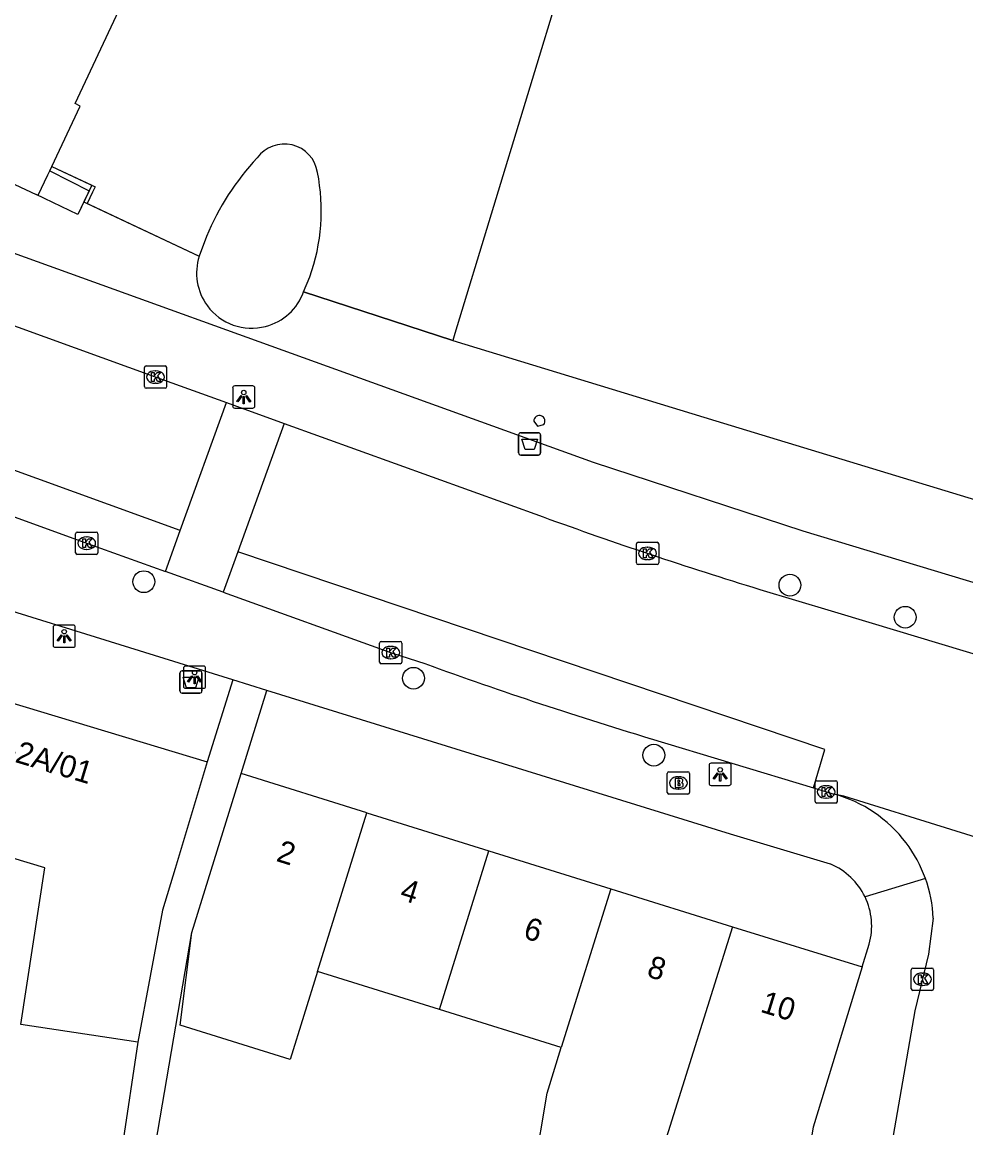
# Model space of a CAD drawing. Extents: x 159822 to 160765, y 380693 to 381634.
# Drawn here: x 160040.82 to 160083.19, y 381068.56 to 381118.18 of the extents above; entities that cross this region are included whole.
import ezdxf

# ---------------------------------------------------------------- set-up
doc = ezdxf.new("R2010")
doc.units = 0
for name, color, linetype in [('IMGEO_Afvalbak', 7, 'Continuous'), ('IMGEO_Boom', 7, 'Continuous'), ('IMGEO_Brandkraan', 7, 'Continuous'), ('IMGEO_Hek', 7, 'Continuous'), ('IMGEO_Kolk', 7, 'Continuous'), ('IMGEO_Lichtpunt', 7, 'Continuous'), ('IMGEO_Muur', 7, 'Continuous'), ('IMGEO_Pand', 7, 'Continuous'), ('IMGEO_Pand_nummerreeks', 7, 'Continuous'), ('IMGEO_Rijbaan_lokaal_open', 7, 'Continuous'), ('IMGEO_Voetpad_op_trap', 7, 'Continuous'), ('IMGEO_Voetpad_open', 7, 'Continuous')]:
    doc.layers.add(name, color=color, linetype=linetype)

msp = doc.modelspace()

# ---------------------------------------------------------------- linework, layer by layer
at = {"layer": 'IMGEO_Afvalbak'}
for p, q in [((160063.207, 381099.755), (160063.997, 381099.755)), ((160063.997, 381099.755), (160063.207, 381099.755)), ((160063.107, 381098.855), (160063.107, 381099.655)), ((160063.107, 381099.655), (160063.107, 381098.855)), ((160064.097, 381099.655), (160064.097, 381098.855)), ((160064.097, 381098.855), (160064.097, 381099.655)), ((160063.997, 381098.755), (160063.207, 381098.755)), ((160063.207, 381098.755), (160063.997, 381098.755)), ((160047.905, 381088.168), (160047.905, 381088.968)), ((160047.905, 381088.968), (160047.905, 381088.168)), ((160048.005, 381089.068), (160048.795, 381089.068)), ((160048.795, 381089.068), (160048.005, 381089.068)), ((160048.895, 381088.968), (160048.895, 381088.168)), ((160048.895, 381088.168), (160048.895, 381088.968)), ((160048.795, 381088.068), (160048.005, 381088.068)), ((160048.005, 381088.068), (160048.795, 381088.068))]:
    msp.add_line(p, q, dxfattribs=at)
for points in [[(160063.25, 381099.469), (160063.954, 381099.469), (160063.805, 381098.999), (160063.399, 381098.999), (160063.25, 381099.469)], [(160048.048, 381088.782), (160048.752, 381088.782), (160048.603, 381088.312), (160048.197, 381088.312), (160048.048, 381088.782)]]:
    msp.add_lwpolyline(points, dxfattribs=at)
for centre, start, end in [((160063.207, 381099.655), 90, 180), ((160063.207, 381099.655), 90, 180), ((160063.997, 381099.655), 0, 90), ((160063.997, 381099.655), 360, 90), ((160063.207, 381098.855), 180, 270), ((160063.207, 381098.855), 180, 270), ((160063.997, 381098.855), 270, 0), ((160063.997, 381098.855), 270, 0), ((160048.005, 381088.968), 90, 180), ((160048.005, 381088.968), 90, 180), ((160048.795, 381088.968), 0, 90), ((160048.795, 381088.968), 360, 90), ((160048.005, 381088.168), 180, 270), ((160048.005, 381088.168), 180, 270), ((160048.795, 381088.168), 270, 0), ((160048.795, 381088.168), 270, 0)]:
    msp.add_arc(centre, 0.1, start, end, dxfattribs=at)
at = {"layer": 'IMGEO_Boom'}
for centre in [(160046.283, 381093.07), (160075.288, 381092.917), (160080.463, 381091.475), (160058.39, 381088.738), (160069.179, 381085.285)]:
    msp.add_circle(centre, 0.489, dxfattribs=at)
at = {"layer": 'IMGEO_Brandkraan'}
for p, q in [((160069.782, 381083.612), (160069.782, 381084.464)), ((160069.857, 381084.538), (160070.709, 381084.538)), ((160070.27, 381084.318), (160070.295, 381084.318)), ((160070.783, 381084.464), (160070.783, 381083.612)), ((160070.709, 381083.538), (160069.857, 381083.538)), ((160070.293, 381083.758), (160070.268, 381083.758))]:
    msp.add_line(p, q, dxfattribs=at)
for points in [[(160069.782, 381083.612), (160069.782, 381084.464)], [(160069.857, 381084.538), (160070.709, 381084.538)], [(160070.783, 381084.464), (160070.783, 381083.612)], [(160070.13, 381084.238), (160070.13, 381083.838), (160070.343, 381083.838)], [(160070.361, 381084.238), (160070.13, 381084.238)], [(160070.309, 381084.157), (160070.255, 381084.157), (160070.255, 381084.081)], [(160070.255, 381084.081), (160070.308, 381084.081)], [(160070.317, 381084.005), (160070.255, 381084.005), (160070.255, 381083.924)], [(160070.255, 381083.924), (160070.317, 381083.924)], [(160070.709, 381083.538), (160069.857, 381083.538)]]:
    msp.add_lwpolyline(points, dxfattribs=at)
for centre, radius, start, end in [((160069.859, 381084.462), 0.0765, 91.552, 178.448), ((160069.859, 381084.462), 0.0765, 91.552, 178.448), ((160070.707, 381084.462), 0.0765, 1.552, 88.448), ((160070.707, 381084.462), 0.0765, 1.552, 88.448), ((160070.31, 381084.119), 0.0379, 267.8285, 90.9355), ((160070.318, 381083.964), 0.0404, 269.8759, 90.5077), ((160070.349, 381084.089), 0.251, 268.6676, 293.5347), ((160070.365, 381084.093), 0.145, 59.4692, 91.5367), ((160070.39, 381084.14), 0.0922, 285.5137, 58.1501), ((160070.395, 381083.948), 0.105, 301.3115, 78.989), ((160069.859, 381083.614), 0.0765, 181.552, 268.448), ((160069.859, 381083.614), 0.0765, 181.552, 268.448), ((160070.707, 381083.614), 0.0765, 271.552, 358.448), ((160070.707, 381083.614), 0.0765, 271.552, 358.448)]:
    msp.add_arc(centre, radius, start, end, dxfattribs=at)
for centre, major_axis, ratio, start_param, end_param in [((160070.269, 381084.038), (-0.387, 0.002), 0.722429, 4.712389, 7.853982), ((160070.294, 381084.038), (-0.39, 0.002), 0.717154, 1.570796, 4.712389)]:
    msp.add_ellipse(centre, major_axis=major_axis, ratio=ratio, start_param=start_param, end_param=end_param, dxfattribs=at)
at = {"layer": 'IMGEO_Hek'}
for points in [[(160042.152, 381111.703), (160044.097, 381110.791)], [(160044.097, 381110.791), (160043.983, 381110.55)], [(160043.983, 381110.55), (160043.745, 381110.048), (160048.77, 381107.679)], [(160049.096, 381108.556), (160048.77, 381107.679)], [(160053.458, 381106.085), (160053.729, 381106.748)], [(160060.154, 381103.895), (160053.458, 381106.085)]]:
    msp.add_lwpolyline(points, dxfattribs=at)
for centre, radius, start, end in [((160052.591, 381111.209), 1.505, 8.8558, 144.0806), ((160060.062, 381103.995), 11.877, 137.0223, 157.4189), ((160045.583, 381109.713), 8.669, 339.9985, 11.4954), ((160051.118, 381106.92), 2.467, 162.0915, 216.5243), ((160051.149, 381106.904), 2.45, 284.1953, 340.4722), ((160051.117, 381106.902), 2.456, 216.1848, 284.9328)]:
    msp.add_arc(centre, radius, start, end, dxfattribs=at)
at = {"layer": 'IMGEO_Kolk'}
for p, q in [((160046.308, 381101.828), (160046.308, 381102.68)), ((160046.383, 381102.754), (160047.235, 381102.754)), ((160047.309, 381102.68), (160047.309, 381101.828)), ((160046.796, 381102.534), (160046.821, 381102.534)), ((160047.235, 381101.754), (160046.383, 381101.754)), ((160046.819, 381101.974), (160046.794, 381101.974)), ((160043.295, 381095.298), (160044.147, 381095.298)), ((160043.22, 381094.372), (160043.22, 381095.224)), ((160043.708, 381095.078), (160043.733, 381095.078)), ((160044.221, 381095.224), (160044.221, 381094.372)), ((160068.396, 381093.915), (160068.396, 381094.767)), ((160068.471, 381094.841), (160069.323, 381094.841)), ((160069.397, 381094.767), (160069.397, 381093.915)), ((160044.147, 381094.298), (160043.295, 381094.298)), ((160043.731, 381094.518), (160043.706, 381094.518)), ((160068.884, 381094.621), (160068.909, 381094.621)), ((160069.323, 381093.841), (160068.471, 381093.841)), ((160068.907, 381094.061), (160068.882, 381094.061)), ((160056.868, 381089.462), (160056.868, 381090.314)), ((160056.943, 381090.388), (160057.795, 381090.388)), ((160057.869, 381090.314), (160057.869, 381089.462)), ((160057.356, 381090.168), (160057.381, 381090.168)), ((160057.795, 381089.388), (160056.943, 381089.388)), ((160057.379, 381089.608), (160057.354, 381089.608)), ((160076.414, 381083.208), (160076.414, 381084.06)), ((160076.489, 381084.134), (160077.341, 381084.134)), ((160076.902, 381083.914), (160076.927, 381083.914)), ((160077.415, 381084.06), (160077.415, 381083.208)), ((160076.925, 381083.354), (160076.9, 381083.354)), ((160077.341, 381083.134), (160076.489, 381083.134)), ((160080.736, 381074.802), (160080.736, 381075.654)), ((160080.811, 381075.728), (160081.663, 381075.728)), ((160081.224, 381075.508), (160081.249, 381075.508)), ((160081.737, 381075.654), (160081.737, 381074.802)), ((160081.247, 381074.948), (160081.222, 381074.948)), ((160081.663, 381074.728), (160080.811, 381074.728))]:
    msp.add_line(p, q, dxfattribs=at)
for points in [[(160046.308, 381101.828), (160046.308, 381102.68)], [(160046.383, 381102.754), (160047.235, 381102.754)], [(160047.309, 381102.68), (160047.309, 381101.828)], [(160046.629, 381102.454), (160046.752, 381102.454), (160046.752, 381102.303), (160046.882, 381102.454), (160047.046, 381102.454), (160046.9, 381102.303), (160047.053, 381102.054), (160046.901, 381102.054), (160046.816, 381102.218), (160046.752, 381102.151), (160046.752, 381102.054), (160046.629, 381102.054), (160046.629, 381102.454)], [(160047.235, 381101.754), (160046.383, 381101.754)], [(160043.295, 381095.298), (160044.147, 381095.298)], [(160043.22, 381094.372), (160043.22, 381095.224)], [(160043.541, 381094.998), (160043.664, 381094.998), (160043.664, 381094.847), (160043.794, 381094.998), (160043.958, 381094.998), (160043.812, 381094.847), (160043.965, 381094.598), (160043.813, 381094.598), (160043.728, 381094.762), (160043.664, 381094.695), (160043.664, 381094.598), (160043.541, 381094.598), (160043.541, 381094.998)], [(160044.221, 381095.224), (160044.221, 381094.372)], [(160068.396, 381093.915), (160068.396, 381094.767)], [(160068.471, 381094.841), (160069.323, 381094.841)], [(160069.397, 381094.767), (160069.397, 381093.915)], [(160044.147, 381094.298), (160043.295, 381094.298)], [(160068.717, 381094.541), (160068.84, 381094.541), (160068.84, 381094.39), (160068.97, 381094.541), (160069.134, 381094.541), (160068.988, 381094.39), (160069.141, 381094.141), (160068.989, 381094.141), (160068.904, 381094.305), (160068.84, 381094.238), (160068.84, 381094.141), (160068.717, 381094.141), (160068.717, 381094.541)], [(160069.323, 381093.841), (160068.471, 381093.841)], [(160056.868, 381089.462), (160056.868, 381090.314)], [(160056.943, 381090.388), (160057.795, 381090.388)], [(160057.869, 381090.314), (160057.869, 381089.462)], [(160057.189, 381090.088), (160057.312, 381090.088), (160057.312, 381089.937), (160057.442, 381090.088), (160057.606, 381090.088), (160057.46, 381089.937), (160057.613, 381089.688), (160057.461, 381089.688), (160057.376, 381089.852), (160057.312, 381089.785), (160057.312, 381089.688), (160057.189, 381089.688), (160057.189, 381090.088)], [(160057.795, 381089.388), (160056.943, 381089.388)], [(160076.414, 381083.208), (160076.414, 381084.06)], [(160076.489, 381084.134), (160077.341, 381084.134)], [(160076.735, 381083.834), (160076.858, 381083.834), (160076.858, 381083.683), (160076.988, 381083.834), (160077.152, 381083.834), (160077.006, 381083.683), (160077.159, 381083.434), (160077.007, 381083.434), (160076.922, 381083.598), (160076.858, 381083.531), (160076.858, 381083.434), (160076.735, 381083.434), (160076.735, 381083.834)], [(160077.415, 381084.06), (160077.415, 381083.208)], [(160077.341, 381083.134), (160076.489, 381083.134)], [(160080.736, 381074.802), (160080.736, 381075.654)], [(160080.811, 381075.728), (160081.663, 381075.728)], [(160081.057, 381075.428), (160081.18, 381075.428), (160081.18, 381075.277), (160081.31, 381075.428), (160081.474, 381075.428), (160081.328, 381075.277), (160081.481, 381075.028), (160081.329, 381075.028), (160081.244, 381075.192), (160081.18, 381075.125), (160081.18, 381075.028), (160081.057, 381075.028), (160081.057, 381075.428)], [(160081.737, 381075.654), (160081.737, 381074.802)], [(160081.663, 381074.728), (160080.811, 381074.728)]]:
    msp.add_lwpolyline(points, dxfattribs=at)
for centre, start, end in [((160046.385, 381102.678), 91.552, 178.448), ((160046.385, 381102.678), 91.552, 178.448), ((160047.233, 381102.678), 1.552, 88.448), ((160047.233, 381102.678), 1.552, 88.448), ((160046.385, 381101.83), 181.552, 268.448), ((160046.385, 381101.83), 181.552, 268.448), ((160047.233, 381101.83), 271.552, 358.448), ((160047.233, 381101.83), 271.552, 358.448), ((160043.297, 381095.222), 91.552, 178.448), ((160043.297, 381095.222), 91.552, 178.448), ((160044.145, 381095.222), 1.552, 88.448), ((160044.145, 381095.222), 1.552, 88.448), ((160068.473, 381094.765), 91.552, 178.448), ((160068.473, 381094.765), 91.552, 178.448), ((160069.321, 381094.765), 1.552, 88.448), ((160069.321, 381094.765), 1.552, 88.448), ((160043.297, 381094.374), 181.552, 268.448), ((160043.297, 381094.374), 181.552, 268.448), ((160044.145, 381094.374), 271.552, 358.448), ((160044.145, 381094.374), 271.552, 358.448), ((160068.473, 381093.917), 181.552, 268.448), ((160068.473, 381093.917), 181.552, 268.448), ((160069.321, 381093.917), 271.552, 358.448), ((160069.321, 381093.917), 271.552, 358.448), ((160056.945, 381090.312), 91.552, 178.448), ((160056.945, 381090.312), 91.552, 178.448), ((160057.793, 381090.312), 1.552, 88.448), ((160057.793, 381090.312), 1.552, 88.448), ((160056.945, 381089.464), 181.552, 268.448), ((160056.945, 381089.464), 181.552, 268.448), ((160057.793, 381089.464), 271.552, 358.448), ((160057.793, 381089.464), 271.552, 358.448), ((160076.491, 381084.058), 91.552, 178.448), ((160076.491, 381084.058), 91.552, 178.448), ((160077.339, 381084.058), 1.552, 88.448), ((160077.339, 381084.058), 1.552, 88.448), ((160076.491, 381083.21), 181.552, 268.448), ((160076.491, 381083.21), 181.552, 268.448), ((160077.339, 381083.21), 271.552, 358.448), ((160077.339, 381083.21), 271.552, 358.448), ((160080.813, 381075.652), 91.552, 178.448), ((160080.813, 381075.652), 91.552, 178.448), ((160081.661, 381075.652), 1.552, 88.448), ((160081.661, 381075.652), 1.552, 88.448), ((160080.813, 381074.804), 181.552, 268.448), ((160080.813, 381074.804), 181.552, 268.448), ((160081.661, 381074.804), 271.552, 358.448), ((160081.661, 381074.804), 271.552, 358.448)]:
    msp.add_arc(centre, 0.0765, start, end, dxfattribs=at)
for centre, major_axis, ratio, start_param, end_param in [((160046.795, 381102.254), (-0.387, 0.002), 0.722429, 4.712389, 7.853982), ((160046.82, 381102.254), (-0.39, 0.002), 0.717154, 1.570796, 4.712389), ((160043.707, 381094.798), (-0.387, 0.002), 0.722429, 4.712389, 7.853982), ((160043.732, 381094.798), (-0.39, 0.002), 0.717154, 1.570796, 4.712389), ((160068.883, 381094.341), (-0.387, 0.002), 0.722429, 4.712389, 7.853982), ((160068.908, 381094.341), (-0.39, 0.002), 0.717154, 1.570796, 4.712389), ((160057.355, 381089.888), (-0.387, 0.002), 0.722429, 4.712389, 7.853982), ((160057.38, 381089.888), (-0.39, 0.002), 0.717154, 1.570796, 4.712389), ((160076.901, 381083.634), (-0.387, 0.002), 0.722429, 4.712389, 7.853982), ((160076.926, 381083.634), (-0.39, 0.002), 0.717154, 1.570796, 4.712389), ((160081.223, 381075.228), (-0.387, 0.002), 0.722429, 4.712389, 7.853982), ((160081.248, 381075.228), (-0.39, 0.002), 0.717154, 1.570796, 4.712389)]:
    msp.add_ellipse(centre, major_axis=major_axis, ratio=ratio, start_param=start_param, end_param=end_param, dxfattribs=at)
at = {"layer": 'IMGEO_Lichtpunt'}
for p, q in [((160050.272, 381101.761), (160050.272, 381100.954)), ((160050.272, 381101.761), (160050.272, 381100.954)), ((160051.174, 381101.856), (160050.366, 381101.856)), ((160051.174, 381101.856), (160050.366, 381101.856)), ((160051.268, 381100.954), (160051.268, 381101.761)), ((160051.268, 381100.954), (160051.268, 381101.761)), ((160050.366, 381100.86), (160051.174, 381100.86)), ((160050.366, 381100.86), (160051.174, 381100.86)), ((160042.211, 381091.027), (160042.211, 381090.22)), ((160042.211, 381091.027), (160042.211, 381090.22)), ((160043.113, 381091.122), (160042.305, 381091.122)), ((160043.113, 381091.122), (160042.305, 381091.122)), ((160043.207, 381090.22), (160043.207, 381091.027)), ((160043.207, 381090.22), (160043.207, 381091.027)), ((160042.305, 381090.126), (160043.113, 381090.126)), ((160042.305, 381090.126), (160043.113, 381090.126)), ((160048.964, 381089.283), (160048.156, 381089.283)), ((160048.964, 381089.283), (160048.156, 381089.283)), ((160048.062, 381089.188), (160048.062, 381088.381)), ((160048.062, 381089.188), (160048.062, 381088.381)), ((160049.058, 381088.381), (160049.058, 381089.188)), ((160049.058, 381088.381), (160049.058, 381089.188)), ((160048.156, 381088.287), (160048.964, 381088.287)), ((160048.156, 381088.287), (160048.964, 381088.287)), ((160071.656, 381084.831), (160071.656, 381084.024)), ((160071.656, 381084.831), (160071.656, 381084.024)), ((160072.558, 381084.926), (160071.75, 381084.926)), ((160072.558, 381084.926), (160071.75, 381084.926)), ((160072.652, 381084.024), (160072.652, 381084.831)), ((160072.652, 381084.024), (160072.652, 381084.831)), ((160071.75, 381083.93), (160072.558, 381083.93)), ((160071.75, 381083.93), (160072.558, 381083.93))]:
    msp.add_line(p, q, dxfattribs=at)
for points in [[(160050.646, 381101.425), (160050.685, 381101.397), (160050.497, 381101.135), (160050.459, 381101.162), (160050.646, 381101.425)], [(160050.748, 381101.377), (160050.795, 381101.377), (160050.795, 381101.055), (160050.748, 381101.055), (160050.748, 381101.377)], [(160050.858, 381101.397), (160050.896, 381101.424), (160051.083, 381101.162), (160051.044, 381101.134), (160050.858, 381101.397)], [(160042.585, 381090.691), (160042.624, 381090.663), (160042.436, 381090.401), (160042.398, 381090.428), (160042.585, 381090.691)], [(160042.687, 381090.643), (160042.734, 381090.643), (160042.734, 381090.321), (160042.687, 381090.321), (160042.687, 381090.643)], [(160042.797, 381090.663), (160042.835, 381090.69), (160043.022, 381090.428), (160042.983, 381090.4), (160042.797, 381090.663)], [(160048.436, 381088.852), (160048.475, 381088.824), (160048.287, 381088.562), (160048.249, 381088.589), (160048.436, 381088.852)], [(160048.538, 381088.804), (160048.585, 381088.804), (160048.585, 381088.482), (160048.538, 381088.482), (160048.538, 381088.804)], [(160048.648, 381088.824), (160048.686, 381088.851), (160048.873, 381088.589), (160048.834, 381088.561), (160048.648, 381088.824)], [(160072.03, 381084.495), (160072.069, 381084.467), (160071.881, 381084.205), (160071.843, 381084.232), (160072.03, 381084.495)], [(160072.132, 381084.447), (160072.179, 381084.447), (160072.179, 381084.125), (160072.132, 381084.125), (160072.132, 381084.447)], [(160072.242, 381084.467), (160072.28, 381084.494), (160072.467, 381084.232), (160072.428, 381084.204), (160072.242, 381084.467)]]:
    msp.add_lwpolyline(points, dxfattribs=at)
for centre in [(160050.771, 381101.559), (160042.71, 381090.825), (160048.561, 381088.986), (160072.155, 381084.629)]:
    msp.add_circle(centre, 0.0994, dxfattribs=at)
for centre, start, end in [((160050.366, 381101.761), 90, 180), ((160050.366, 381101.761), 90, 180), ((160051.174, 381101.761), 0, 90), ((160051.174, 381101.761), 0, 90), ((160050.366, 381100.954), 180, 270), ((160050.366, 381100.954), 180, 270), ((160051.174, 381100.954), 270, 0), ((160051.174, 381100.954), 270, 360), ((160042.305, 381091.027), 90, 180), ((160042.305, 381091.027), 90, 180), ((160043.113, 381091.027), 0, 90), ((160043.113, 381091.027), 0, 90), ((160042.305, 381090.22), 180, 270), ((160042.305, 381090.22), 180, 270), ((160043.113, 381090.22), 270, 0), ((160043.113, 381090.22), 270, 360), ((160048.156, 381089.188), 90, 180), ((160048.156, 381089.188), 90, 180), ((160048.964, 381089.188), 0, 90), ((160048.964, 381089.188), 0, 90), ((160048.156, 381088.381), 180, 270), ((160048.156, 381088.381), 180, 270), ((160048.964, 381088.381), 270, 0), ((160048.964, 381088.381), 270, 360), ((160071.75, 381084.831), 90, 180), ((160071.75, 381084.831), 90, 180), ((160072.558, 381084.831), 0, 90), ((160072.558, 381084.831), 0, 90), ((160071.75, 381084.024), 180, 270), ((160071.75, 381084.024), 180, 270), ((160072.558, 381084.024), 270, 0), ((160072.558, 381084.024), 270, 360)]:
    msp.add_arc(centre, 0.0946, start, end, dxfattribs=at)
at = {"layer": 'IMGEO_Muur'}
for points in [[(160042.059, 381111.506), (160043.831, 381110.609)], [(160043.831, 381110.609), (160043.327, 381109.55), (160041.452, 381110.452)]]:
    msp.add_lwpolyline(points, dxfattribs=at)
at = {"layer": 'IMGEO_Pand'}
for points in [[(160042.152, 381111.703), (160043.433, 381114.417), (160043.198, 381114.528), (160057.991, 381146.018), (160060.264, 381145.232), (160071.664, 381141.707), (160060.245, 381104.207), (160060.154, 381103.895)], [(160032.059, 381114.838), (160041.452, 381110.452)], [(160041.452, 381110.452), (160041.541, 381110.41), (160041.977, 381111.333), (160042.059, 381111.506), (160042.152, 381111.703)], [(160060.154, 381103.895), (160071.961, 381100.282), (160091, 381094.501)], [(160063.791, 381100.278), (160063.955, 381100.046), (160064.233, 381100.122)], [(160036.377, 381088.829), (160049.13, 381084.986)], [(160049.13, 381084.986), (160047.687, 381080.199), (160047.125, 381078.335), (160046.019, 381072.411)], [(160048.435, 381077.329), (160049.169, 381079.684), (160050.655, 381084.457)], [(160056.302, 381082.699), (160050.655, 381084.457)], [(160054.082, 381075.571), (160056.302, 381082.699)], [(160056.302, 381082.699), (160061.772, 381080.995)], [(160046.019, 381072.411), (160040.769, 381073.201), (160041.835, 381080.224), (160034.983, 381082.289)], [(160059.552, 381073.867), (160061.772, 381080.995)], [(160061.772, 381080.995), (160067.243, 381079.291)], [(160067.243, 381079.291), (160065.023, 381072.164)], [(160067.243, 381079.291), (160072.714, 381077.588)], [(160072.714, 381077.588), (160069.588, 381067.616)], [(160072.714, 381077.588), (160078.535, 381075.782)], [(160054.082, 381075.571), (160052.848, 381071.633), (160047.91, 381073.17), (160048.435, 381077.329)], [(160059.552, 381073.867), (160054.082, 381075.571)], [(160078.535, 381075.782), (160076.333, 381068.599), (160075.835, 381065.671)], [(160065.023, 381072.164), (160059.552, 381073.867)], [(160069.588, 381067.616), (160069.584, 381067.603), (160069.334, 381064.924), (160063.813, 381066.644), (160064.385, 381070.113), (160065.023, 381072.164)]]:
    msp.add_lwpolyline(points, dxfattribs=at)
for centre, radius, start, end in [((160064.041, 381100.281), 0.25, 69.7449, 180.6501), ((160064.042, 381100.281), 0.249, 320.2297, 69.9595)]:
    msp.add_arc(centre, radius, start, end, dxfattribs=at)
at = {"layer": 'IMGEO_Rijbaan_lokaal_open'}
for points in [[(160024.642, 381110.234), (160026.573, 381109.552), (160038.233, 381105.355), (160046.79, 381102.26), (160049.988, 381101.106)], [(160047.916, 381095.371), (160025.551, 381103.473), (160024.886, 381101.599)], [(160047.916, 381095.371), (160049.988, 381101.106)], [(160049.988, 381101.106), (160052.584, 381100.169)], [(160052.584, 381100.169), (160050.506, 381094.417)], [(160052.584, 381100.169), (160064.212, 381095.974)], [(160047.251, 381093.529), (160047.916, 381095.371)], [(160050.506, 381094.417), (160049.848, 381092.595)], [(160076.342, 381083.821), (160076.861, 381085.538), (160050.506, 381094.417)], [(160049.848, 381092.595), (160047.251, 381093.529)], [(160073.93, 381092.725), (160077.136, 381091.759), (160078.974, 381091.206), (160089.161, 381088.138), (160092.763, 381087.03), (160105.655, 381083.08)], [(160076.342, 381083.821), (160076.933, 381083.642), (160077.264, 381083.542)], [(160092.26, 381078.9), (160092.119, 381078.961), (160077.705, 381083.449), (160077.264, 381083.542)], [(160081.721, 381077.971), (160081.502, 381076.351), (160080.894, 381073.814), (160078.328, 381059.009)]]:
    msp.add_lwpolyline(points, dxfattribs=at)
for centre, radius, start, end in [((160134.37, 381289.663), 206.003, 250.08866, 252.93888), ((160075.656, 381077.675), 6.084, 37.1766, 74.6712), ((160075.686, 381077.709), 6.038, 19.7922, 37.0914), ((160075.693, 381077.704), 6.034, 2.5355, 19.8618)]:
    msp.add_arc(centre, radius, start, end, dxfattribs=at)
at = {"layer": 'IMGEO_Voetpad_op_trap'}
msp.add_lwpolyline([(160042.152, 381111.703), (160043.95, 381110.86), (160043.597, 381110.118)], dxfattribs=at)
at = {"layer": 'IMGEO_Voetpad_open'}
for points in [[(160089.904, 381091.107), (160075.881, 381095.343), (160066.472, 381098.413), (160030.475, 381111.405)], [(160043.597, 381110.118), (160043.327, 381109.55), (160041.452, 381110.452)], [(160043.597, 381110.118), (160048.77, 381107.679)], [(160053.458, 381106.085), (160060.154, 381103.895)], [(160024.886, 381101.599), (160029.549, 381099.944), (160043.748, 381094.789), (160047.251, 381093.529)], [(160050.272, 381088.672), (160027.383, 381095.765), (160022.739, 381096.87), (160021.552, 381096.842), (160020.487, 381096.319)], [(160049.848, 381092.595), (160057.395, 381089.88), (160058.575, 381089.509)], [(160050.272, 381088.672), (160049.13, 381084.986)], [(160051.813, 381088.194), (160050.272, 381088.672)], [(160050.655, 381084.457), (160051.813, 381088.194)], [(160077.116, 381080.392), (160072.621, 381081.745), (160051.813, 381088.194)], [(160069.006, 381086.037), (160076.342, 381083.821)], [(160081.368, 381079.754), (160078.658, 381078.926)], [(160047.236, 381058.497), (160045.281, 381058.859), (160048.435, 381077.329)], [(160078.535, 381075.782), (160078.846, 381076.807)], [(160046.019, 381072.411), (160044.605, 381063.01)]]:
    msp.add_lwpolyline(points, dxfattribs=at)
for centre, radius, start, end in [((160051.118, 381106.92), 2.467, 162.0915, 216.5243), ((160051.149, 381106.904), 2.45, 284.1953, 340.4722), ((160051.117, 381106.902), 2.456, 216.1848, 284.9328), ((160126.776, 381277.003), 199.513, 250.011, 253.16854), ((160075.95, 381077.621), 3.006, 25.7236, 67.1711), ((160075.941, 381077.617), 3.016, 344.4188, 25.7213)]:
    msp.add_arc(centre, radius, start, end, dxfattribs=at)

# ---------------------------------------------------------------- texts
at = {"layer": 'IMGEO_Pand_nummerreeks'}
for s, rotation, p in [('2A-2A/01', 343.2295, (160038.467, 381085.588)), ('2', 342.7024, (160052.185, 381080.545)), ('4', 342.7033, (160057.729, 381078.819)), ('6', 342.7033, (160063.27, 381077.093)), ('8', 342.7033, (160068.816, 381075.367)), ('10', 342.7033, (160073.917, 381073.778))]:
    msp.add_text(s, height=1, rotation=rotation, dxfattribs=at).set_placement(p)

doc.saveas('drawing.dxf')
